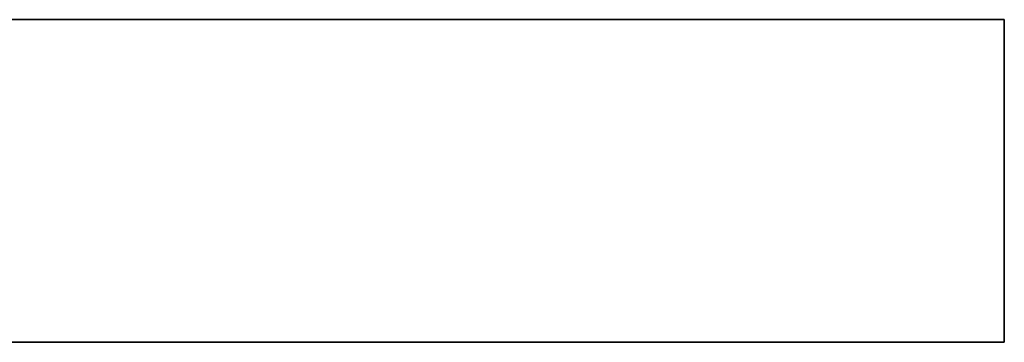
# Model space of a CAD drawing. Extents: x -1299 to -1246.9, y 2743.7 to 2747.9.
# Tile 467 of 656: x -1252.9686 to -1252.94422, y 2744.73045 to 2744.73845. Entities that reach past the tile are written whole.
import ezdxf

# ---------------------------------------------------------------- set-up
doc = ezdxf.new("R2010")
doc.units = 0
doc.header["$LTSCALE"] = 150
doc.header["$MEASUREMENT"] = 0
doc.layers.add('3DFACE_SHAPE', color=7, linetype='CONTINUOUS')

msp = doc.modelspace()

# ---------------------------------------------------------------- linework, layer by layer
at = {"layer": '3DFACE_SHAPE', "color": 13}
for points, invisible_edges in [([(-1252.944219, 2744.730449, 0.206), (-1252.998319, 2744.738449, 0.206), (-1253.046219, 2744.730449, 0.206)], 3), ([(-1253.046219, 2744.730449, -2.8), (-1252.992119, 2744.738449, -2.8), (-1252.944219, 2744.730449, -2.8)], 3), ([(-1252.992119, 2744.738449, 0.206), (-1252.998319, 2744.738449, 0.206), (-1252.944219, 2744.730449, 0.206)], 15), ([(-1252.944219, 2744.738449, 0.206), (-1252.992119, 2744.738449, 0.206), (-1252.944219, 2744.730449, 0.206)], 2), ([(-1252.992119, 2744.738449, -2.8), (-1252.944219, 2744.738449, -2.8), (-1252.944219, 2744.730449, -2.8)], 12), ([(-1252.992119, 2744.738449, -2.8), (-1252.992119, 2744.738449, 0.068), (-1252.944219, 2744.738449, -2.8)], 2), ([(-1252.992119, 2744.738449, 0.068), (-1252.992119, 2744.738449, 0.138), (-1252.944219, 2744.738449, -2.8)], 14), ([(-1252.944219, 2744.738449, -2.8), (-1252.992119, 2744.738449, 0.138), (-1252.944219, 2744.738449, 0.206)], 3), ([(-1252.992119, 2744.738449, 0.138), (-1252.992119, 2744.738449, 0.206), (-1252.944219, 2744.738449, 0.206)], 12), ([(-1252.944219, 2744.730449, 0.206), (-1252.944219, 2744.730449, -2.8), (-1252.944219, 2744.738449, 0.206)], 2), ([(-1252.944219, 2744.730449, -2.8), (-1252.944219, 2744.738449, -2.8), (-1252.944219, 2744.738449, 0.206)], 12), ([(-1253.046219, 2744.730449, 0.206), (-1253.046219, 2744.730449, -2.8), (-1252.944219, 2744.730449, 0.206)], 2), ([(-1253.046219, 2744.730449, -2.8), (-1252.944219, 2744.730449, -2.8), (-1252.944219, 2744.730449, 0.206)], 12)]:
    msp.add_3dface(points, dxfattribs=dict(at, invisible_edges=invisible_edges))

doc.saveas('drawing.dxf')
